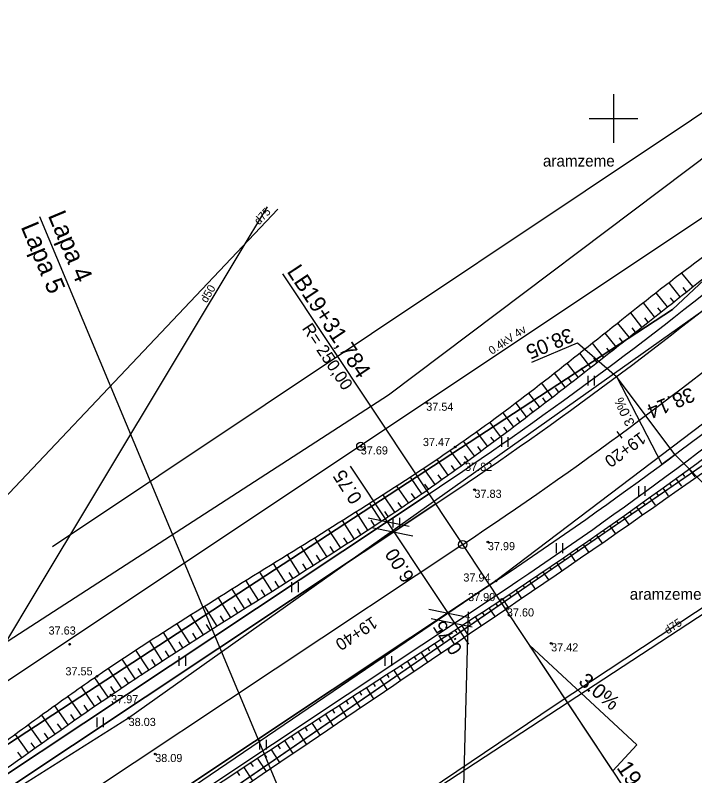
# Model space of a CAD drawing. Extents: x 469981 to 472086, y 246785 to 247785.
# Drawn here: x 470213.16 to 470255, y 246959.55 to 247006.36 of the extents above; entities that cross this region are included whole.
import ezdxf

# ---------------------------------------------------------------- set-up
doc = ezdxf.new("R2010")
doc.units = 0
for name, color, linetype in [('0_922', 7, 'Continuous'), ('0_Asfalta_mala', 7, 'Continuous'), ('0_Asfalta_Nomale', 7, 'Continuous'), ('0_Izmeeri_1_karta', 7, 'Continuous'), ('0_Ruut_Braukt', 7, 'Continuous'), ('0_Ruut_nomale', 7, 'Continuous'), ('0_Saviet_Lin', 7, 'Continuous'), ('0_vertikals', 7, 'Continuous'), ('0_vertkals_cipari', 7, 'Continuous'), ('0_Virazjas', 7, 'Continuous'), ('21', 7, 'Continuous'), ('5_patagas', 7, 'Continuous'), ('6_piketaza', 7, 'Continuous'), ('9', 7, 'Continuous'), ('CELI_CMAL_####_####_#', 7, 'Continuous'), ('DREN_VADP_####_####_#', 7, 'Continuous'), ('DREN_VADP_####_TKST_#', 7, 'Continuous'), ('DREN_VADP_KLKT_####_#', 7, 'Continuous'), ('DREN_VADP_KLKT_TKST_#', 7, 'Continuous'), ('ELEK_ELEM_####_####_#', 7, 'Continuous'), ('ELEK_VADV_ZSPR_####_#', 7, 'Continuous'), ('ELEK_VADV_ZSPR_TKST_#', 7, 'Continuous'), ('GEOD_ELEM_####_####_#', 7, 'Continuous'), ('RAMI_UZMR_####_####_#', 7, 'Continuous'), ('RELJ_AATZ_####_TKST_#', 7, 'Continuous'), ('RELJ_ELEM_####_####_#', 7, 'Continuous'), ('RELJ_NOGA_####_####_#', 7, 'Continuous'), ('RELJ_NOGL_####_####_#', 7, 'Continuous'), ('ROBZ_IERR_####_####_#', 7, 'Continuous'), ('ROBZ_PROJ_####_####_#', 7, 'Continuous'), ('TERT_ELEM_####_####_#', 7, 'Continuous'), ('TERT_IZMT_####_TKST_#', 7, 'Continuous')]:
    doc.layers.add(name, color=color, linetype=linetype)

msp = doc.modelspace()

# ---------------------------------------------------------------- linework, layer by layer
msp.add_circle((470240.713, 246973.784), 0.25)
at = {"layer": '0_922'}
msp.add_line((470240.713, 246973.784), (470183.883, 246936.049), dxfattribs=at)
msp.add_arc((470102.422, 247182.052), 250, 303.58428, 315.11501, dxfattribs=at)
at = {"layer": '0_Asfalta_mala'}
for p, q in [((470182.224, 246938.548), (470239.053, 246976.283)), ((470185.543, 246933.55), (470242.372, 246971.284))]:
    msp.add_line(p, q, dxfattribs=at)
for radius in [247, 253]:
    msp.add_arc((470102.422, 247182.052), radius, 303.58428, 315.11501, dxfattribs=at)
at = {"layer": '0_Asfalta_Nomale'}
for p, q in [((470181.809, 246939.173), (470238.638, 246976.908)), ((470185.958, 246932.925), (470242.787, 246970.66))]:
    msp.add_line(p, q, dxfattribs=at)
for radius in [246.25, 253.75]:
    msp.add_arc((470102.422, 247182.052), radius, 303.58428, 315.11501, dxfattribs=at)
at = {"layer": '0_Izmeeri_1_karta'}
for p, q in [((470233.79, 246978.601), (470241.06, 246967.652)), ((470234.891, 246975.427), (470237.407, 246974.919)), ((470235.121, 246974.826), (470237.638, 246974.318)), ((470238.625, 246969.803), (470241.141, 246969.295)), ((470238.771, 246969.233), (470241.287, 246968.724))]:
    msp.add_line(p, q, dxfattribs=at)
at = {"layer": '0_Ruut_Braukt'}
for p, q in [((470239.053, 246976.283), (470182.224, 246938.548)), ((470185.543, 246933.55), (470242.372, 246971.284))]:
    msp.add_line(p, q, dxfattribs=at)
for radius in [247, 253]:
    msp.add_arc((470102.422, 247182.052), radius, 303.58428, 315.11501, dxfattribs=at)
at = {"layer": '0_Ruut_nomale'}
for p, q in [((470238.638, 246976.908), (470181.809, 246939.173)), ((470182.224, 246938.548), (470239.053, 246976.283)), ((470242.372, 246971.284), (470185.543, 246933.55)), ((470185.958, 246932.925), (470242.787, 246970.66))]:
    msp.add_line(p, q, dxfattribs=at)
for radius in [246.25, 247, 253, 253.75]:
    msp.add_arc((470102.422, 247182.052), radius, 303.58428, 315.11501, dxfattribs=at)
at = {"layer": '0_Saviet_Lin'}
msp.add_line((470214.658, 246993.962), (470238.309, 246937.454), dxfattribs=at)
at = {"layer": '0_vertikals'}
for p, q in [((470244.965, 246985.01), (470247.775, 246986.186)), ((470247.775, 246986.186), (470250.185, 246984.125)), ((470256.135, 246976.939), (470253.774, 246979.317))]:
    msp.add_line(p, q, dxfattribs=at)
msp.add_lwpolyline([(470250.185, 246984.125), (470252.972, 246978.72), (470253.774, 246979.317)], close=True, dxfattribs=at)
at = {"layer": '0_Virazjas'}
msp.add_line((470252.882, 246955.456), (470240.713, 246973.784), dxfattribs=at)
msp.add_lwpolyline([(470251.432, 246961.463), (470249.953, 246959.868), (470244.831, 246967.581)], close=True, dxfattribs=at)
at = {"layer": '21'}
msp.add_line((470240.713, 246973.784), (470146.15, 246910.994), dxfattribs=at)
msp.add_arc((470102.422, 247182.052), 250, 303.58428, 315.11501, dxfattribs=at)
at = {"layer": '5_patagas'}
msp.add_lwpolyline([(470240.713, 246973.784), (470229.649, 246990.445)], dxfattribs=at)
at = {"layer": '6_piketaza'}
msp.add_lwpolyline([(470250.52, 246980.329), (470250.224, 246980.732)], dxfattribs=at)
at = {"layer": 'CELI_CMAL_####_####_#'}
for points in [[(470207.251, 246955.004), (470220.145, 246963.116), (470261.486, 246992.424), (470276.308, 247005.858), (470296.122, 247025.635), (470312.816, 247042.969), (470330.98, 247061.836), (470346.394, 247077.324), (470364.172, 247092.272), (470374.754, 247099.764), (470384.938, 247106.322), (470390.015, 247108.873), (470395.699, 247111.348), (470409.875, 247117.262), (470415.428, 247119.375), (470428.615, 247124.712), (470444.307, 247130.298), (470466.241, 247137.389), (470487.751, 247143.859), (470509.15, 247149.677), (470533.329, 247156.368), (470558.982, 247163.161), (470583.723, 247169.81), (470606.354, 247175.581)], [(470440.723, 247107.99), (470440.084, 247118.844), (470439.302, 247119.794), (470438.459, 247120.205), (470437.434, 247120.771), (470435.683, 247121.111), (470417.849, 247114.314), (470398.184, 247106.061), (470376.912, 247095.329), (470368.488, 247089.418), (470350.85, 247073.72), (470334.429, 247056.212), (470317.045, 247039.09), (470299.359, 247021.199), (470279.758, 247002.025), (470265.741, 246988.964), (470242.76, 246971.543), (470223.686, 246958.587), (470209.766, 246949.279)]]:
    msp.add_lwpolyline(points, dxfattribs=at)
at = {"layer": 'DREN_VADP_####_####_#'}
for points in [[(470344.895, 247104.752), (470352.43, 247097.297), (470267.889, 247008.665), (470215.45, 246973.641)], [(470080.047, 246875.138), (470127.803, 246906.822), (470151.116, 246922.29), (470207.903, 246959.965), (470213.971, 246970.06), (470227.513, 246992.59), (470228.7, 246994.565)], [(470241.039, 246969.634), (470240.736, 246958.128), (470240.131, 246942.082), (470240.051, 246941.094)]]:
    msp.add_lwpolyline(points, dxfattribs=at)
at = {"layer": 'DREN_VADP_KLKT_####_#'}
for points in [[(470355.84, 247029.317), (470356.44, 247045.884), (470357.293, 247069.467), (470322.272, 247033.825), (470311.427, 247022.787), (470278.296, 246989.068), (470265.457, 246976.001), (470248.264, 246964.754), (470217.931, 246944.913)], [(470072.23, 246882.077), (470123.03, 246913.973), (470146.844, 246928.925), (470197.394, 246960.663), (470212.802, 246976.95), (470229.327, 246994.419)]]:
    msp.add_lwpolyline(points, dxfattribs=at)
at = {"layer": 'ELEK_ELEM_####_####_#'}
for radius in [0.25, 0.0225]:
    msp.add_circle((470234.435, 246979.827), radius, dxfattribs=at)
at = {"layer": 'ELEK_VADV_ZSPR_####_#'}
msp.add_line((470268.498, 247002.594), (470200.795, 246957.454), dxfattribs=at)
at = {"layer": 'GEOD_ELEM_####_####_#'}
for p, q in [((470250, 247001.5), (470250, 247000)), ((470248.5, 247000), (470250, 247000)), ((470250, 247000), (470250, 246998.5)), ((470250, 247000), (470251.5, 247000))]:
    msp.add_line(p, q, dxfattribs=at)
at = {"layer": 'RAMI_UZMR_####_####_#'}
for points in [[(470081.833, 246858.073), (470071.225, 246873.795), (470075.411, 246878.04), (470140.155, 246920.953), (470236.136, 246982.998), (470257.83, 246999.315), (470274.171, 247013.774), (470358.465, 247102.148), (470367.97, 247107.52), (470388.133, 247118.916), (470465.996, 247150.017), (470560.64, 247175.144), (470793.366, 247232.231)], [(470682.857, 247179.693), (470601.924, 247155.957), (470538.749, 247139.954), (470448.7, 247112.965), (470443.256, 247108.572), (470439.042, 247107.166), (470426.399, 247105.409), (470390.93, 247093.141), (470379.516, 247082.95), (470369.859, 247080.841), (470357.567, 247068.014), (470285.914, 246993.254), (470269.057, 246978.845), (470246.406, 246963.908), (470178.978, 246918.441), (470154.395, 246901.045), (470104.604, 246871.942), (470081.833, 246858.073)]]:
    msp.add_lwpolyline(points, dxfattribs=at)
at = {"layer": 'RELJ_ELEM_####_####_#'}
for centre in [(470238.468, 246982.516), (470234.435, 246979.827), (470240.249, 246979.782), (470240.857, 246978.815), (470241.434, 246977.157), (470242.261, 246973.936), (470242.76, 246971.543), (470243.113, 246970.411), (470243.431, 246969.856), (470216.511, 246967.651), (470246.155, 246967.707), (470218.195, 246965.674), (470219.069, 246964.52), (470220.145, 246963.116), (470221.781, 246960.898)]:
    msp.add_circle(centre, 0.05, dxfattribs=at)
at = {"layer": 'RELJ_NOGA_####_####_#'}
for p, q in [((470254.878, 246989.653), (470254.21, 246990.492)), ((470254.095, 246989.03), (470253.42, 246989.879)), ((470254.487, 246989.341), (470254.285, 246989.595)), ((470253.312, 246988.408), (470252.632, 246989.265)), ((470253.704, 246988.719), (470253.501, 246988.975)), ((470252.529, 246987.786), (470251.844, 246988.649)), ((470252.921, 246988.097), (470252.716, 246988.355)), ((470251.746, 246987.164), (470251.057, 246988.032)), ((470252.138, 246987.475), (470251.932, 246987.735)), ((470250.963, 246986.543), (470250.271, 246987.415)), ((470251.354, 246986.854), (470251.147, 246987.115)), ((470250.179, 246985.922), (470249.486, 246986.798)), ((470250.571, 246986.232), (470250.363, 246986.495)), ((470249.393, 246985.303), (470248.705, 246986.182)), ((470248.605, 246984.688), (470247.922, 246985.563)), ((470249.786, 246985.612), (470249.579, 246985.876)), ((470249, 246984.995), (470248.794, 246985.259)), ((470247.815, 246984.074), (470247.142, 246984.946)), ((470248.211, 246984.381), (470248.007, 246984.643)), ((470247.024, 246983.463), (470246.359, 246984.327)), ((470246.23, 246982.855), (470245.576, 246983.711)), ((470247.42, 246983.768), (470247.219, 246984.029)), ((470246.627, 246983.159), (470246.429, 246983.417)), ((470245.435, 246982.249), (470244.791, 246983.096)), ((470245.833, 246982.551), (470245.638, 246982.807)), ((470244.638, 246981.644), (470243.999, 246982.489)), ((470243.84, 246981.042), (470243.202, 246981.89)), ((470245.037, 246981.946), (470244.844, 246982.2)), ((470244.239, 246981.343), (470244.048, 246981.597)), ((470243.04, 246980.442), (470242.398, 246981.3)), ((470243.44, 246980.742), (470243.248, 246980.997)), ((470242.239, 246979.843), (470241.587, 246980.717)), ((470242.64, 246980.142), (470242.446, 246980.401)), ((470241.437, 246979.246), (470240.771, 246980.143)), ((470240.634, 246978.65), (470239.95, 246979.576)), ((470241.838, 246979.544), (470241.641, 246979.809)), ((470239.825, 246978.062), (470239.136, 246979.021)), ((470241.036, 246978.947), (470240.833, 246979.22)), ((470240.23, 246978.355), (470240.024, 246978.638)), ((470239.01, 246977.482), (470238.316, 246978.469)), ((470239.418, 246977.771), (470239.211, 246978.063)), ((470254.266, 246978.11), (470254.363, 246977.975)), ((470254.67, 246978.404), (470254.998, 246977.954)), ((470238.191, 246976.909), (470237.49, 246977.921)), ((470253.861, 246977.816), (470254.184, 246977.368)), ((470237.368, 246976.341), (470236.656, 246977.376)), ((470238.601, 246977.195), (470238.391, 246977.495)), ((470253.049, 246977.232), (470253.369, 246976.784)), ((470253.455, 246977.524), (470253.552, 246977.39)), ((470236.542, 246975.777), (470235.823, 246976.84)), ((470237.78, 246976.625), (470237.568, 246976.932)), ((470252.235, 246976.652), (470252.553, 246976.202)), ((470252.642, 246976.942), (470252.738, 246976.807)), ((470235.71, 246975.223), (470234.993, 246976.314)), ((470236.956, 246976.058), (470236.741, 246976.373)), ((470251.827, 246976.363), (470251.922, 246976.228)), ((470234.871, 246974.678), (470234.151, 246975.787)), ((470236.127, 246975.499), (470235.911, 246975.822)), ((470251.009, 246975.787), (470251.105, 246975.651)), ((470251.418, 246976.075), (470251.737, 246975.622)), ((470234.032, 246974.135), (470233.306, 246975.259)), ((470235.291, 246974.95), (470235.076, 246975.281)), ((470250.599, 246975.501), (470250.919, 246975.043)), ((470249.778, 246974.93), (470250.101, 246974.466)), ((470250.189, 246975.215), (470250.285, 246975.076)), ((470233.191, 246973.593), (470232.459, 246974.73)), ((470234.451, 246974.406), (470234.235, 246974.741)), ((470248.956, 246974.361), (470249.28, 246973.89)), ((470249.367, 246974.645), (470249.464, 246974.505)), ((470232.35, 246973.052), (470231.613, 246974.201)), ((470233.611, 246973.864), (470233.393, 246974.203)), ((470248.544, 246974.078), (470248.642, 246973.935)), ((470231.508, 246972.512), (470230.765, 246973.672)), ((470232.771, 246973.322), (470232.55, 246973.665)), ((470247.719, 246973.513), (470247.817, 246973.368)), ((470248.131, 246973.795), (470248.46, 246973.316)), ((470230.666, 246971.973), (470229.918, 246973.143)), ((470231.929, 246972.782), (470231.707, 246973.128)), ((470246.892, 246972.95), (470246.992, 246972.803)), ((470247.305, 246973.231), (470247.637, 246972.743)), ((470229.823, 246971.435), (470229.071, 246972.615)), ((470231.087, 246972.243), (470230.863, 246972.592)), ((470246.478, 246972.67), (470246.814, 246972.173)), ((470228.98, 246970.897), (470228.224, 246972.087)), ((470230.245, 246971.704), (470230.019, 246972.056)), ((470245.649, 246972.11), (470245.99, 246971.605)), ((470246.064, 246972.39), (470246.165, 246972.239)), ((470228.136, 246970.361), (470227.376, 246971.559)), ((470229.402, 246971.166), (470229.175, 246971.521)), ((470244.819, 246971.552), (470245.165, 246971.038)), ((470245.234, 246971.831), (470245.337, 246971.678)), ((470244.404, 246971.274), (470244.508, 246971.118)), ((470227.291, 246969.826), (470226.529, 246971.031)), ((470228.558, 246970.629), (470228.331, 246970.987)), ((470243.573, 246970.718), (470243.678, 246970.56)), ((470243.989, 246970.996), (470244.338, 246970.473)), ((470226.446, 246969.291), (470225.68, 246970.503)), ((470227.713, 246970.094), (470227.485, 246970.454)), ((470242.741, 246970.163), (470242.847, 246970.003)), ((470243.157, 246970.44), (470243.511, 246969.91)), ((470225.601, 246968.757), (470224.831, 246969.974)), ((470226.868, 246969.559), (470226.639, 246969.921)), ((470242.324, 246969.887), (470242.682, 246969.347)), ((470224.756, 246968.222), (470223.981, 246969.445)), ((470226.023, 246969.024), (470225.793, 246969.388)), ((470241.489, 246969.336), (470241.852, 246968.785)), ((470241.907, 246969.611), (470242.015, 246969.448)), ((470223.911, 246967.687), (470223.132, 246968.913)), ((470225.178, 246968.49), (470224.947, 246968.856)), ((470240.653, 246968.788), (470241.023, 246968.222)), ((470241.071, 246969.062), (470241.181, 246968.894)), ((470223.067, 246967.15), (470222.286, 246968.376)), ((470224.333, 246967.955), (470224.1, 246968.322)), ((470239.816, 246968.241), (470240.194, 246967.66)), ((470240.235, 246968.514), (470240.347, 246968.342)), ((470222.225, 246966.612), (470221.442, 246967.833)), ((470223.489, 246967.418), (470223.255, 246967.787)), ((470239.396, 246967.969), (470239.511, 246967.792)), ((470238.557, 246967.425), (470238.675, 246967.243)), ((470238.977, 246967.696), (470239.364, 246967.098)), ((470221.383, 246966.071), (470220.599, 246967.282)), ((470222.646, 246966.881), (470222.411, 246967.248)), ((470237.717, 246966.882), (470237.839, 246966.694)), ((470238.137, 246967.153), (470238.536, 246966.537)), ((470220.547, 246965.523), (470219.75, 246966.72)), ((470221.803, 246966.342), (470221.569, 246966.708)), ((470237.297, 246966.611), (470237.707, 246965.975)), ((470219.717, 246964.965), (470218.909, 246966.157)), ((470220.964, 246965.798), (470220.728, 246966.159)), ((470236.456, 246966.07), (470236.878, 246965.414)), ((470236.877, 246966.34), (470237.001, 246966.147)), ((470218.894, 246964.398), (470218.067, 246965.586)), ((470220.131, 246965.245), (470219.89, 246965.603)), ((470235.615, 246965.529), (470236.049, 246964.853)), ((470236.036, 246965.799), (470236.164, 246965.6)), ((470218.073, 246963.826), (470217.241, 246965.017)), ((470219.304, 246964.683), (470219.059, 246965.039)), ((470234.774, 246964.989), (470235.221, 246964.292)), ((470235.194, 246965.259), (470235.327, 246965.053)), ((470234.353, 246964.719), (470234.489, 246964.507)), ((470217.253, 246963.254), (470216.421, 246964.442)), ((470218.483, 246964.112), (470218.234, 246964.469)), ((470233.511, 246964.178), (470233.652, 246963.96)), ((470233.932, 246964.449), (470234.393, 246963.731)), ((470216.434, 246962.68), (470215.606, 246963.862)), ((470217.663, 246963.54), (470217.414, 246963.897)), ((470232.67, 246963.638), (470232.814, 246963.413)), ((470233.091, 246963.908), (470233.565, 246963.17)), ((470215.615, 246962.106), (470214.794, 246963.278)), ((470216.844, 246962.967), (470216.595, 246963.323)), ((470231.829, 246963.096), (470231.978, 246962.866)), ((470232.25, 246963.367), (470232.737, 246962.61)), ((470214.796, 246961.532), (470213.985, 246962.689)), ((470216.025, 246962.393), (470215.777, 246962.746)), ((470231.409, 246962.825), (470231.91, 246962.049)), ((470215.206, 246961.819), (470214.961, 246962.169)), ((470230.569, 246962.282), (470231.083, 246961.489)), ((470230.989, 246962.554), (470231.141, 246962.319)), ((470213.977, 246960.958), (470213.178, 246962.1)), ((470229.73, 246961.738), (470230.257, 246960.929)), ((470230.15, 246962.011), (470230.306, 246961.77)), ((470214.387, 246961.245), (470214.145, 246961.59)), ((470229.311, 246961.466), (470229.471, 246961.221)), ((470213.568, 246960.672), (470213.33, 246961.012)), ((470228.474, 246960.919), (470228.637, 246960.67)), ((470228.893, 246961.192), (470229.43, 246960.369)), ((470227.638, 246960.37), (470227.804, 246960.118)), ((470228.056, 246960.645), (470228.604, 246959.809)), ((470226.804, 246959.819), (470226.973, 246959.564)), ((470227.221, 246960.095), (470227.779, 246959.25))]:
    msp.add_line(p, q, dxfattribs=at)
for points in [[(470120.845, 246890.769), (470123.591, 246892.466), (470150.351, 246909.177), (470171.26, 246922.106), (470191.149, 246935.734), (470210.204, 246948.514), (470224.202, 246958.074), (470243.113, 246970.411), (470266.522, 246987.913), (470280.536, 247001.251), (470299.823, 247020.383), (470317.592, 247038.544), (470334.877, 247055.828), (470351.425, 247073.192), (470366.151, 247085.967)], [(470191.297, 246946.326), (470199.076, 246951.08), (470206.775, 246955.957), (470212.93, 246960.227), (470219.069, 246964.52), (470221.779, 246966.326), (470230.031, 246971.567), (470235.51, 246975.093), (470238.207, 246976.92), (470240.857, 246978.815), (470250.613, 246986.265), (470260.213, 246993.913), (470261.356, 246994.83)]]:
    msp.add_spline(points, degree=3, dxfattribs=at)
at = {"layer": 'RELJ_NOGL_####_####_#'}
for points in [[(470122.047, 246889.925), (470124.645, 246891.606), (470151.263, 246908.028), (470171.623, 246921.498), (470191.873, 246934.822), (470224.882, 246957.282), (470243.432, 246969.856), (470267.182, 246986.981), (470282.015, 246999.84), (470300.677, 247018.663), (470318.825, 247036.845), (470336.227, 247054.122), (470352.943, 247071.373), (470367.141, 247084.447)], [(470260.657, 246995.044), (470259.659, 246994.389), (470254.708, 246990.877), (470249.918, 246987.138), (470245.145, 246983.372), (470240.25, 246979.781), (470234.784, 246976.183), (470229.231, 246972.715), (470223.673, 246969.252), (470218.195, 246965.673), (470215.126, 246963.517), (470212.091, 246961.309), (470205.961, 246956.98), (470198.279, 246952.125), (470190.54, 246947.358)]]:
    msp.add_spline(points, degree=3, dxfattribs=at)
at = {"layer": 'ROBZ_IERR_####_####_#'}
for points in [[(470215.754, 247035.932), (470269.149, 247002.795), (470253.618, 246988.247), (470070.591, 246868.587), (470057.777, 246860.214)], [(470179.103, 246871.896), (470152.342, 246907.761), (470275.956, 246992.729), (470308.087, 246975.453)]]:
    msp.add_lwpolyline(points, dxfattribs=at)
at = {"layer": 'ROBZ_PROJ_####_####_#'}
for points in [[(471398.351, 247372.094), (471346.741, 247338.478), (471133.176, 247205.05), (471108.425, 247194.786), (471087.339, 247189.709), (471023.306, 247181.157), (470962.604, 247185.245), (470905.63, 247205.857), (470878.75, 247214.454), (470852.344, 247217.039), (470815.743, 247215.147), (470778.583, 247209.26), (470718.669, 247194.633), (470636.973, 247175.147), (470468.364, 247124.23), (470431.624, 247112.202), (470396.219, 247097.502), (470371.503, 247083.47), (470275.956, 246992.729), (470152.342, 246907.761), (470066.737, 246851.23)], [(470062.774, 246863.479), (470070.591, 246868.587), (470253.618, 246988.247), (470269.149, 247002.795), (470278.124, 247011.202), (470361.554, 247094.257), (470368.265, 247098.262), (470383.103, 247107.116), (470421.395, 247122.632), (470438.432, 247129.536), (470474.818, 247141.882), (470613.752, 247179.765), (470688.303, 247197.106)]]:
    msp.add_lwpolyline(points, dxfattribs=at)
at = {"layer": 'TERT_ELEM_####_####_#'}
for p, q in [((470248.43, 246983.571), (470248.43, 246984.171)), ((470248.83, 246983.571), (470248.83, 246984.171)), ((470243.117, 246979.798), (470243.117, 246980.398)), ((470243.517, 246979.798), (470243.517, 246980.398)), ((470251.551, 246976.772), (470251.551, 246977.372)), ((470251.951, 246976.772), (470251.951, 246977.372)), ((470236.433, 246974.824), (470236.433, 246975.424)), ((470236.833, 246974.824), (470236.833, 246975.424)), ((470246.484, 246973.262), (470246.484, 246973.862)), ((470246.884, 246973.262), (470246.884, 246973.862)), ((470230.202, 246970.861), (470230.202, 246971.461)), ((470230.602, 246970.861), (470230.602, 246971.461)), ((470223.261, 246966.316), (470223.261, 246966.916)), ((470223.661, 246966.316), (470223.661, 246966.916)), ((470235.944, 246966.316), (470235.944, 246966.916)), ((470236.344, 246966.316), (470236.344, 246966.916)), ((470218.205, 246962.543), (470218.205, 246963.143)), ((470218.605, 246962.543), (470218.605, 246963.143)), ((470228.231, 246961.171), (470228.231, 246961.771)), ((470228.631, 246961.171), (470228.631, 246961.771))]:
    msp.add_line(p, q, dxfattribs=at)

# ---------------------------------------------------------------- texts
msp.add_text('R= 250,00', height=0.75, rotation=303.5843).set_placement((470230.793, 246987.087))
at = {"layer": '0_Izmeeri_1_karta'}
for s, p in [('0.75', (470234.563, 246976.625)), ('6.00', (470237.77, 246971.795)), ('0.75', (470240.724, 246967.346))]:
    msp.add_text(s, height=0.8437, rotation=122.5886, dxfattribs=at).set_placement(p)
at = {"layer": '0_Saviet_Lin'}
for s, p in [('Lapa 4', (470215.16, 246994.038)), ('Lapa 5', (470213.491, 246993.339))]:
    msp.add_text(s, height=1.12, rotation=292.7112, dxfattribs=at).set_placement(p)
at = {"layer": '0_vertkals_cipari'}
for s, height, rotation, p in [('38.05', 0.9, 202.7111, (470247.299, 246987.143)), ('38.14', 0.9, 202.7111, (470254.754, 246983.485)), ('3.0%', 0.5993, 114.884, (470251.321, 246981.243))]:
    msp.add_text(s, height=height, rotation=rotation, dxfattribs=at).set_placement(p)
at = {"layer": '0_Virazjas'}
for s, height, rotation, p in [('3.0%', 0.899, 320.7061, (470247.784, 246965.263)), ('19+31,78', 1, 303.5843, (470250.156, 246960.051))]:
    msp.add_text(s, height=height, rotation=rotation, dxfattribs=at).set_placement(p)
at = {"layer": '6_piketaza'}
for s, rotation, p in [('19+20', 216.2849, (470251.64, 246980.748)), ('19+40', 213.5843, (470235.145, 246969.396))]:
    msp.add_text(s, height=0.75, rotation=rotation, dxfattribs=at).set_placement(p)
at = {"layer": '9'}
msp.add_text('LB19+31,784', height=1, rotation=303.5843, dxfattribs=at).set_placement((470229.858, 246990.583))
at = {"layer": 'DREN_VADP_####_TKST_#'}
msp.add_text('d50', height=0.5, rotation=58.9905, dxfattribs=at).set_placement((470224.95, 246988.617))
at = {"layer": 'DREN_VADP_KLKT_TKST_#'}
for rotation, p in [(46.5904, (470228.171, 246993.415)), (33.1896, (470253.327, 246968.245))]:
    msp.add_text('d75', height=0.5, rotation=rotation, dxfattribs=at).set_placement(p)
at = {"layer": 'ELEK_VADV_ZSPR_TKST_#'}
msp.add_text('0.4kV 4v', height=0.5, rotation=33.6929, dxfattribs=at).set_placement((470242.511, 246985.448))
at = {"layer": 'RELJ_AATZ_####_TKST_#'}
for s, p in [('37.54', (470238.468, 246982.016)), ('37.47', (470238.262, 246979.843)), ('37.69', (470234.435, 246979.327)), ('37.82', (470240.857, 246978.315)), ('37.83', (470241.434, 246976.657)), ('37.99', (470242.261, 246973.436)), ('37.94', (470240.752, 246971.505)), ('37.90', (470241.042, 246970.303)), ('37.60', (470243.431, 246969.356)), ('37.63', (470215.217, 246968.244)), ('37.42', (470246.155, 246967.207)), ('37.55', (470216.254, 246965.732)), ('37.97', (470219.069, 246964.02)), ('38.03', (470220.145, 246962.616)), ('38.09', (470221.781, 246960.398))]:
    msp.add_text(s, height=0.5, dxfattribs=at).set_placement(p)
at = {"layer": 'TERT_IZMT_####_TKST_#'}
for p in [(470245.65, 246997.044), (470250.996, 246970.386)]:
    msp.add_text('aramzeme', height=0.7, dxfattribs=at).set_placement(p)

doc.saveas('drawing.dxf')
